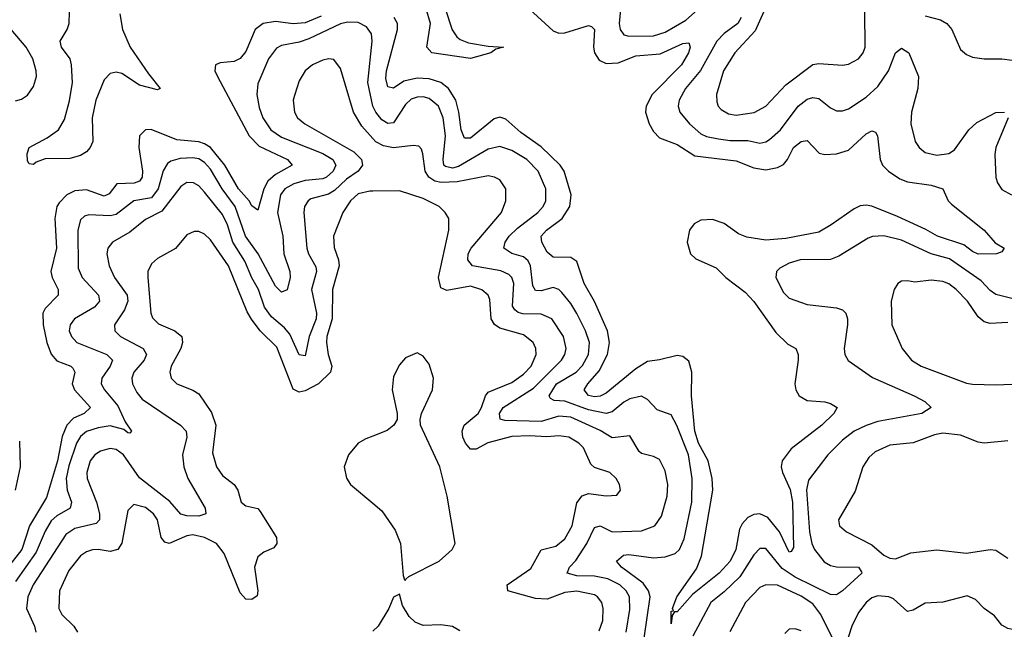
# Model space of a CAD drawing. Header units: inches. Extents: x 1843162 to 1959474, y 907081 to 1016326.
# Tile 436 of 656: x 1918804 to 1922138, y 962680 to 964743. Entities that reach past the tile are written whole.
import ezdxf

# ---------------------------------------------------------------- set-up
doc = ezdxf.new("R2010")
doc.units = ezdxf.units.IN
doc.header["$MEASUREMENT"] = 0
doc.layers.add('B9916', color=7, linetype='Continuous')
doc.layers.add('B9926', color=7, linetype='Continuous')

msp = doc.modelspace()

# ---------------------------------------------------------------- linework, layer by layer
at = {"layer": 'B9916', "color": 5}
for points, elevation in [([(1919825.2, 964754.8), (1919770, 964732.3), (1919730, 964728.2), (1919670, 964736.7), (1919628.3, 964730), (1919601.2, 964710), (1919570, 964634.6), (1919550, 964610.9), (1919530, 964600.7), (1919483, 964597), (1919466.5, 964590), (1919465, 964570), (1919473.9, 964550), (1919580.5, 964350), (1919615.1, 964315.1), (1919710.2, 964270), (1919726, 964250), (1919670, 964218.6), (1919644, 964196), (1919630.4, 964170), (1919610, 964098.4), (1919590, 964112.3), (1919581, 964130), (1919544.7, 964170), (1919499, 964250), (1919449.8, 964309.8), (1919430, 964323), (1919410, 964329), (1919335.7, 964335.7), (1919249, 964371), (1919229.6, 964370.4), (1919209.5, 964350), (1919207, 964310), (1919219.9, 964230), (1919218.5, 964210), (1919210, 964196.2), (1919191.1, 964188.9), (1919133.2, 964186.8), (1919107.1, 964152.9), (1919090, 964145.6), (1919030, 964167), (1918990, 964163.3), (1918963.3, 964150), (1918937.1, 964122.9), (1918929.7, 964110), (1918922.2, 964070), (1918928.6, 963970), (1918909.1, 963890), (1918914, 963870), (1918934.3, 963830), (1918934, 963810), (1918890, 963765.5), (1918882.6, 963750), (1918883.2, 963710), (1918896, 963650), (1918910.4, 963610.4), (1918930, 963588.6), (1918976.9, 963570), (1918983.6, 963563.6), (1918990.1, 963550), (1918981.9, 963510), (1918989.6, 963490), (1919043.5, 963430), (1919022.2, 963410), (1918986.2, 963393.8), (1918963.8, 963370), (1918948, 963332), (1918932.1, 963250), (1918894.4, 963125.6), (1918837.5, 963030), (1918810.9, 962950), (1918758.1, 962881.9)], 520), ([(1919142.6, 964762.6), (1919151.6, 964710), (1919178.1, 964650), (1919239.4, 964559.4), (1919279.5, 964510), (1919270, 964504.8), (1919210, 964521.6), (1919150, 964560.9), (1919130, 964564.5), (1919110, 964560.6), (1919090, 964539.1), (1919061.4, 964470), (1919049.1, 964410), (1919051.6, 964330), (1919042.7, 964310), (1919030, 964295.8), (1919010, 964282.7), (1918973.2, 964273.2), (1918890, 964272.2), (1918859, 964261), (1918850, 964252.7), (1918835.4, 964255.4), (1918830, 964265.2), (1918829.2, 964289.2), (1918836, 964310), (1918896.9, 964343.1), (1918935.2, 964370), (1918955, 964405), (1918972.1, 964467.9), (1918983.1, 964530), (1918979.6, 964590), (1918975.1, 964610), (1918945.2, 964650), (1918940.3, 964670), (1918964.7, 964710), (1918970.8, 964730), (1918972.5, 964770)], 480), ([(1918790, 964468.2), (1918810, 964473.3), (1918830, 964487.5), (1918850, 964516), (1918860.8, 964550), (1918859.9, 964570), (1918848.1, 964610), (1918825.6, 964650), (1918774.6, 964710)], 520), ([(1920000.1, 964450), (1919982.6, 964530), (1919997.9, 964670), (1919994.8, 964694.8), (1919978.1, 964718.1), (1919950, 964733), (1919914.2, 964734.2), (1919890, 964728.3), (1919782.4, 964677.6), (1919750, 964666.2), (1919690, 964655.3), (1919673.4, 964646.6), (1919645.9, 964610), (1919610, 964526), (1919607.2, 964490), (1919614.4, 964445.6), (1919627, 964410), (1919654.4, 964370), (1919690, 964345.1), (1919830.1, 964290), (1919864, 964270), (1919874.4, 964250), (1919865.1, 964230), (1919842.6, 964210), (1919830, 964204.1), (1919770, 964198.1), (1919732.5, 964187.5), (1919701.6, 964170), (1919687.4, 964150), (1919677, 964090), (1919694.8, 964010), (1919698.3, 963950), (1919718.3, 963890), (1919719.2, 963870), (1919710, 963828.4), (1919690, 963821), (1919670, 963840.6), (1919610.9, 963950), (1919568, 964010), (1919534, 964110), (1919489.9, 964170), (1919450, 964236.9), (1919430, 964259.9), (1919410, 964271.9), (1919390, 964275.6), (1919346.8, 964273.2), (1919315.8, 964264.2), (1919304.1, 964255.9), (1919289.1, 964230.9), (1919273.2, 964170), (1919250, 964139.6), (1919190, 964129.1), (1919130, 964083.3), (1919110, 964078.6), (1919037.8, 964082.2), (1919022.8, 964077.2), (1919010, 964065.7), (1919001.2, 964030), (1919001.7, 963901.7), (1919015.6, 963870), (1919070.7, 963810), (1919073.9, 963790), (1919056.8, 963770), (1918989.3, 963730), (1918974.6, 963710), (1918971.6, 963690), (1918978.7, 963670), (1918996.9, 963650), (1919099.3, 963610), (1919117.6, 963590), (1919110.1, 963570), (1919081.8, 963530), (1919080.1, 963510), (1919091.1, 963490), (1919135.8, 963435.8), (1919161.2, 963381.2), (1919182.4, 963350), (1919176.4, 963343.6), (1919170, 963344.1), (1919156.3, 963356.3), (1919110, 963367.9), (1919070, 963361.9), (1919030, 963349.5), (1919010, 963331.9), (1918996.1, 963310), (1918970, 963233.3), (1918961.1, 963190), (1918964.8, 963150), (1918979.1, 963110), (1918974.2, 963090), (1918930, 963063.9), (1918910, 963046.4), (1918890, 963012.2), (1918859.2, 962940.8), (1918790, 962841.5)], 540), ([(1920000, 964340.4), (1919962.8, 964382.8), (1919934.4, 964430), (1919890, 964578), (1919867.6, 964607.6), (1919850, 964610.6), (1919830, 964605.7), (1919795.2, 964590), (1919770, 964569.7), (1919750, 964535.6), (1919734.1, 964485.9), (1919730.2, 964469.8), (1919734.3, 964430), (1919744.2, 964410), (1919769.2, 964390), (1919935.6, 964295.6), (1919961.3, 964270), (1919964.6, 964250), (1919949.6, 964230), (1919910, 964202.6), (1919870, 964164.4), (1919850, 964152), (1919790, 964136.4), (1919780.2, 964130), (1919768.4, 964110), (1919766.3, 964090), (1919776, 963970), (1919782.1, 963950), (1919806.8, 963906.8), (1919808.4, 963890), (1919791.9, 963830), (1919809.4, 963750), (1919807.5, 963730), (1919784, 963670), (1919770, 963605.1), (1919750, 963608.8), (1919718.2, 963678.2), (1919700.2, 963700.2), (1919656.8, 963736.8), (1919632.7, 963770), (1919612.3, 963830), (1919589.4, 963869.4), (1919566, 963926), (1919525.8, 963990), (1919508, 964048), (1919490, 964083.8), (1919430, 964159.1), (1919410, 964179.9), (1919391.8, 964190), (1919370, 964191.5), (1919350, 964178.3), (1919284.9, 964095.1), (1919230, 964066.3), (1919176.7, 964023.3), (1919117.6, 963990), (1919102, 963970), (1919098.5, 963950), (1919106.2, 963910), (1919125.3, 963870), (1919167.2, 963810), (1919169.7, 963790), (1919159.2, 963760.8), (1919125, 963710), (1919125.9, 963690), (1919145.6, 963670), (1919221.4, 963630), (1919233.4, 963610), (1919225.8, 963590), (1919190.1, 963550), (1919183.4, 963530), (1919186, 963510), (1919200.5, 963480.5), (1919218.8, 963458.8), (1919348, 963370), (1919368, 963350), (1919369.3, 963330), (1919354.8, 963270), (1919359.8, 963230), (1919373.1, 963190), (1919431.7, 963090), (1919434.4, 963070), (1919410, 963062.7), (1919370, 963064), (1919350, 963069.4), (1919311.9, 963111.9), (1919210, 963192.4), (1919155, 963270), (1919130, 963288.6), (1919110, 963291.6), (1919077, 963283), (1919057.7, 963270), (1919042.2, 963250), (1919030.6, 963210), (1919032.5, 963190), (1919063.4, 963110), (1919073.8, 963070), (1919074, 963050), (1919062.4, 963037.6), (1918990, 963021.2), (1918959.8, 963000.2), (1918849.7, 962830), (1918831, 962790), (1918826.5, 962750), (1918854.3, 962690), (1918858.2, 962670)], 560), ([(1920000, 964162.1), (1919990, 964161.9), (1919950, 964153.5), (1919924.4, 964130), (1919897.9, 964090), (1919866.6, 964010), (1919868.8, 963971.2), (1919883.3, 963930), (1919885.1, 963910), (1919863.5, 963830), (1919861.9, 963730), (1919844, 963670), (1919842.3, 963650), (1919848.1, 963610), (1919860.4, 963570), (1919856.6, 963550), (1919816.1, 963510), (1919770, 963486.7), (1919750, 963481.7), (1919730, 963492.1), (1919674.1, 963634.1), (1919617.9, 963690), (1919589.3, 963729.3), (1919574.4, 963754.4), (1919511.4, 963910), (1919450, 963997.1), (1919430, 964017.2), (1919410, 964026), (1919394.4, 964025.6), (1919370, 964014.7), (1919331.5, 963968.5), (1919270, 963934), (1919250, 963916.4), (1919238, 963890), (1919237.3, 963870), (1919248.4, 963750), (1919253.9, 963733.9), (1919273.9, 963713.9), (1919329.2, 963689.2), (1919353, 963670), (1919354.8, 963650), (1919348.9, 963630), (1919316.6, 963570), (1919312.7, 963550), (1919317.2, 963530), (1919336, 963510), (1919390, 963489.4), (1919410, 963476.3), (1919453.3, 963413.3), (1919467.7, 963370), (1919456.6, 963276.6), (1919470.1, 963230), (1919490, 963200.6), (1919529.6, 963169.6), (1919542.2, 963150), (1919554.3, 963110), (1919570, 963097.6), (1919610, 963088.1), (1919618.6, 963078.6), (1919673.5, 962990), (1919675, 962970), (1919664.5, 962955.5), (1919630, 962941.1), (1919610, 962924.4), (1919598.8, 962890), (1919610.1, 962809.9), (1919607.4, 962792.6), (1919590, 962780.7), (1919570, 962781.2), (1919550, 962803), (1919495.9, 962935.9), (1919469.7, 962969.7), (1919430, 962990.5), (1919390, 962999.6), (1919370, 962995.9), (1919310.5, 962970.5), (1919295, 962975), (1919283.2, 962990), (1919270.8, 963050), (1919257.4, 963070), (1919230, 963091.4), (1919190, 963102.2), (1919170, 963082), (1919149.3, 962970.7), (1919136.1, 962950), (1919110, 962942.4), (1919070, 962949.9), (1919050, 962949.1), (1919030, 962942.2), (1919010, 962928.1), (1918970, 962878.6), (1918938, 962810), (1918935.9, 962750), (1918946.3, 962730), (1918986.8, 962690), (1918999.3, 962670)], 580), ([(1918789.9, 963150), (1918806, 963230), (1918803.7, 963316.3)], 520), ([(1920000, 963333.8), (1919975.4, 963324.6), (1919950, 963309.8), (1919917.2, 963270), (1919902.4, 963230), (1919911, 963191), (1919924, 963170), (1920000, 963106)], 620)]:
    msp.add_lwpolyline(points, dxfattribs=dict(at, elevation=elevation))
at = {"layer": 'B9926', "color": 5}
for points, elevation in [([(1920530, 964778.7), (1920610, 964704.5), (1920630, 964697.4), (1920650, 964698.4), (1920730, 964723.1), (1920739.9, 964719.9), (1920750.5, 964710), (1920746.7, 964650), (1920750.1, 964630), (1920766.2, 964606.2), (1920790, 964594.2), (1920830, 964597), (1920890, 964619.9), (1920973.2, 964626.8), (1921050, 964662.4), (1921070, 964664.4), (1921074.1, 964650), (1921068.2, 964630), (1921045.5, 964590), (1920945.9, 964490), (1920925, 964450), (1920922.7, 964430), (1920934.9, 964390), (1920950, 964364.3), (1920970, 964343.1), (1921030, 964320.1), (1921090, 964281.4), (1921230, 964264.9), (1921290, 964241.7), (1921330, 964234.4), (1921370, 964242), (1921390, 964253.1), (1921403.9, 964270), (1921423.9, 964310), (1921450, 964330.8), (1921470, 964333.4), (1921511.2, 964291.2), (1921530, 964286), (1921570, 964288.6), (1921610, 964301.4), (1921670, 964356), (1921690, 964366.3), (1921701.7, 964361.7), (1921709.2, 964349.2), (1921717.2, 964270), (1921725.7, 964250), (1921745.4, 964230), (1921784.3, 964204.3), (1921810, 964193.7), (1921890, 964182.5), (1921930.3, 964170), (1921947.7, 964130), (1921958.9, 964118.9), (1922070.3, 964030), (1922107.7, 963987.7), (1922138, 963970), (1922130, 963957.2), (1922112, 963950), (1922050, 963949), (1922030, 963957.8), (1922000.8, 963980.8), (1921912.1, 964010), (1921872.7, 964032.7), (1921776.4, 964076.4), (1921690, 964111.2), (1921670, 964115), (1921650, 964112.6), (1921630, 964103.1), (1921552.1, 964047.9), (1921510, 964023.7), (1921398.2, 964001.8), (1921330, 963996.5), (1921266.6, 964006.6), (1921237.6, 964017.6), (1921190, 964052.5), (1921150, 964066.5), (1921110, 964063.7), (1921088.4, 964051.6), (1921071.7, 964030), (1921064.4, 963990), (1921075.5, 963950), (1921093.3, 963933.3), (1921162.9, 963902.9), (1921195.5, 963870), (1921260, 963820), (1921290, 963788.9), (1921364.2, 963684.2), (1921405, 963645), (1921431.6, 963630), (1921440.2, 963610), (1921440.6, 963590), (1921428.4, 963510), (1921432.4, 963490), (1921443.6, 963470), (1921470, 963453.4), (1921530, 963449.2), (1921550, 963443.6), (1921572, 963430), (1921560.3, 963410), (1921520.6, 963370), (1921416.3, 963290), (1921385.3, 963250), (1921382.9, 963230), (1921386.8, 963210), (1921412.9, 963152.9), (1921421.4, 963110), (1921424, 962956), (1921416.9, 962943.1), (1921410, 962941.2), (1921376.4, 963010), (1921337.6, 963057.6), (1921310, 963069.9), (1921290, 963068), (1921270, 963058.2), (1921250, 963036.5), (1921241, 963019), (1921229.1, 962950), (1921210, 962909.9), (1921172.1, 962870), (1921082.4, 962797.6), (1921030, 962738.7), (1921020.9, 962739.1), (1921013.4, 962726.6), (1921010, 962698), (1921010, 962741), (1921018, 962742), (1921014.5, 962750), (1921029, 962790), (1921096, 962884), (1921112.4, 962927.6), (1921151.1, 963150), (1921148.9, 963190), (1921135.8, 963250), (1921102.1, 963310), (1921089.7, 963350), (1921079.2, 963470), (1921079.7, 963550), (1921070, 963587.4), (1921050, 963603), (1921030, 963606.6), (1920970, 963591.3), (1920930, 963586.2), (1920890, 963561.2), (1920790, 963478.4), (1920770, 963468.1), (1920750, 963466.7), (1920730, 963471.3), (1920715.8, 963490), (1920727.7, 963510), (1920766.2, 963553.8), (1920794, 963610), (1920800.6, 963650), (1920793.9, 963690), (1920750, 963789.1), (1920715.6, 963850), (1920690, 963924.7), (1920670, 963938.2), (1920610, 963939), (1920590, 963955.9), (1920571.5, 963990), (1920569.9, 964010), (1920587.5, 964030), (1920641.3, 964070), (1920667.3, 964110), (1920671.7, 964150), (1920647.6, 964230), (1920633.7, 964250), (1920570, 964312.8), (1920500.9, 964360.9), (1920450, 964406.5), (1920430, 964413.2), (1920410, 964407), (1920330, 964341.7), (1920310, 964341.5), (1920298.4, 964370), (1920291.1, 964430), (1920280.4, 964470), (1920255.5, 964510), (1920230, 964529.9), (1920190, 964542.4), (1920150, 964545), (1920105, 964535), (1920070, 964511.1), (1920050, 964515.8), (1920043.4, 964543.4), (1920045.9, 964570), (1920083.1, 964710), (1920082.7, 964730), (1920072.2, 964750)], 520), ([(1920243.8, 964783.8), (1920268.8, 964708.8), (1920284.3, 964684.3), (1920295.1, 964675.1), (1920324, 964664), (1920390, 964653.1), (1920442, 964650), (1920416.7, 964643.3), (1920398.8, 964630), (1920330, 964611.7), (1920199.4, 964630), (1920183, 964650), (1920195.2, 964730), (1920179.8, 964779.8)], 480), ([(1920839.5, 964790), (1920834.4, 964730), (1920837, 964710), (1920850, 964691.1), (1920866.4, 964686.4), (1920950, 964688), (1920990, 964700.4), (1921059.2, 964740.8), (1921130, 964803)], 540), ([(1921247.2, 964750), (1921235.2, 964730), (1921190, 964696), (1921164.9, 964670), (1921109.6, 964570.4), (1921058.1, 964510), (1921037, 964470), (1921033.7, 964450), (1921039.4, 964430), (1921072.2, 964390), (1921110, 964356.1), (1921130, 964346.9), (1921170, 964339.4), (1921210, 964333.7), (1921270, 964334.3), (1921310, 964324.9), (1921330, 964329.1), (1921342.8, 964337.2), (1921380.7, 964370), (1921439.6, 964450), (1921470, 964474.2), (1921490, 964479.8), (1921510, 964476.2), (1921550, 964443.9), (1921570, 964434.7), (1921590, 964434.3), (1921610, 964440.9), (1921670, 964480.1), (1921710, 964516.8), (1921745.5, 964570), (1921770, 964630.6), (1921790, 964646.5), (1921815, 964630), (1921847.9, 964550), (1921845.4, 964510), (1921824, 964430), (1921821.5, 964390), (1921836.3, 964330), (1921849.6, 964309.6), (1921870, 964293.2), (1921910, 964284.4), (1921950, 964290.2), (1921970, 964302.2), (1922017.7, 964370), (1922045.4, 964394.6), (1922110, 964428.3), (1922138.8, 964430)], 540), ([(1921323.5, 964770), (1921294.6, 964705.4), (1921225.2, 964630), (1921186.8, 964570), (1921163.5, 964490), (1921164.7, 964464.7), (1921169.3, 964450), (1921179, 964439), (1921204, 964424), (1921230, 964419.3), (1921291.5, 964428.5), (1921330, 964450.2), (1921398.2, 964521.8), (1921489.5, 964590.5), (1921510, 964594.8), (1921590, 964588.8), (1921610, 964592.4), (1921643.9, 964610), (1921660.6, 964630), (1921666.6, 964650), (1921666, 964770)], 560), ([(1921870, 964755.5), (1921922.2, 964742.2), (1921943.1, 964730), (1921960.9, 964710), (1921990, 964641.6), (1922010, 964624.9), (1922030, 964615.8), (1922070, 964610.3), (1922130, 964610.3), (1922270, 964592.6)], 560), ([(1920918.5, 962650), (1920938.7, 962790), (1920933.7, 962810), (1920915.4, 962835.4), (1920841.7, 962890), (1920824.5, 962910), (1920848.5, 962930), (1920867.1, 962932.9), (1920950, 962921.6), (1920990, 962924.6), (1921023.5, 962936.5), (1921038.3, 962950), (1921053.7, 962986.3), (1921079.4, 963110), (1921081.3, 963190), (1921068.4, 963270), (1921029.2, 963369.2), (1921010, 963405.8), (1920962.7, 963422.7), (1920930, 963457.4), (1920910, 963468.4), (1920870, 963459.2), (1920850, 963448.5), (1920810, 963415.9), (1920790, 963409.6), (1920730, 963422.1), (1920650, 963451.9), (1920613.8, 963453.8), (1920600.8, 963460.8), (1920597.1, 963470), (1920622.1, 963510), (1920688.5, 963550), (1920710, 963572.3), (1920730.3, 963610), (1920733.2, 963650), (1920719.3, 963690), (1920690, 963748.3), (1920670, 963782), (1920639.5, 963819.5), (1920630, 963829.1), (1920610, 963835.9), (1920570, 963824.8), (1920550, 963825.7), (1920541.9, 963841.9), (1920533.5, 963910), (1920526.2, 963926.2), (1920510, 963940.3), (1920470, 963951.8), (1920443.6, 963970), (1920447.5, 963990), (1920461.8, 964010), (1920490, 964037.3), (1920558.6, 964090), (1920576.5, 964110), (1920585.8, 964130), (1920585.3, 964170), (1920559.4, 964230), (1920521, 964270), (1920470, 964300.4), (1920430, 964313.3), (1920390, 964304.1), (1920290, 964245.3), (1920270, 964239.9), (1920245.3, 964245.3), (1920240.6, 964250), (1920237.4, 964270), (1920245.6, 964350), (1920238.1, 964410), (1920221.5, 964450), (1920190, 964476), (1920170, 964481.3), (1920150, 964480.6), (1920130, 964473.4), (1920110, 964455.2), (1920070, 964393.2), (1920050, 964390.8), (1920030, 964403.4), (1920009.4, 964429.4), (1920000.1, 964450)], 540), ([(1922151, 964410), (1922109.7, 964310.3), (1922106.1, 964286.1), (1922109, 964209), (1922114.7, 964190), (1922130, 964168.4), (1922162.4, 964150)], 540), ([(1920858.1, 962670), (1920870, 962746.8), (1920868.6, 962790), (1920857.7, 962810), (1920836.2, 962830), (1920795, 962850), (1920750, 962859.3), (1920690, 962860.3), (1920657.6, 962870), (1920665.2, 962890), (1920687, 962913), (1920724, 962970), (1920750, 963024.7), (1920770, 963030.1), (1920810, 963009.1), (1920910, 963013.2), (1920955, 963030), (1920977, 963063), (1920996.4, 963130), (1920998.7, 963170), (1920990, 963215.6), (1920970, 963253.8), (1920950, 963264.1), (1920910, 963275), (1920901.9, 963281.9), (1920870, 963334.6), (1920810, 963328.1), (1920770, 963352.9), (1920670, 963397.7), (1920630, 963401.1), (1920570, 963383), (1920446.3, 963386.3), (1920430.6, 963390.6), (1920428.4, 963410), (1920440.7, 963430), (1920544.1, 963495.9), (1920638.4, 963590), (1920650.4, 963610), (1920654, 963630), (1920645.5, 963670), (1920606.1, 963730), (1920570, 963745.9), (1920507.6, 963747.6), (1920491.7, 963751.7), (1920480.4, 963760.4), (1920472.9, 963772.9), (1920476.9, 963850), (1920470.5, 963870.5), (1920460.4, 963880.4), (1920432.7, 963892.7), (1920336.8, 963910), (1920321.6, 963930), (1920322.8, 963950), (1920332.4, 963970), (1920435.5, 964090), (1920450.6, 964130), (1920449.8, 964170), (1920430, 964200.3), (1920411.6, 964210), (1920390, 964214.3), (1920285.8, 964194.2), (1920231.2, 964191.2), (1920210, 964195.9), (1920189.6, 964209.6), (1920176.5, 964230), (1920168.6, 964288.6), (1920164.2, 964304.2), (1920154.9, 964314.9), (1920136.8, 964316.8), (1920070, 964308.8), (1920035.5, 964315.5), (1920009.5, 964329.5), (1920000, 964340.4)], 560), ([(1920765.6, 962674.4), (1920778.2, 962710), (1920779.6, 962750), (1920774.9, 962770), (1920760.7, 962790), (1920750, 962796.4), (1920690, 962808.2), (1920650, 962804.2), (1920590, 962781.8), (1920550, 962783.7), (1920456.3, 962810), (1920454.2, 962830), (1920534.3, 962885.7), (1920570, 962948.2), (1920618.9, 962961.1), (1920650, 962986.1), (1920674.5, 963030), (1920690, 963107.1), (1920709, 963131), (1920730, 963139.1), (1920790, 963131), (1920826.1, 963133.9), (1920838.5, 963150), (1920835.1, 963170), (1920823.5, 963190), (1920801.7, 963210), (1920750, 963227.5), (1920738, 963238), (1920713.2, 963293.2), (1920697.5, 963310), (1920663.5, 963330), (1920630, 963334.9), (1920588.8, 963331.2), (1920530, 963334.7), (1920470, 963332.2), (1920389, 963311), (1920350, 963289.4), (1920330, 963289.4), (1920313, 963310), (1920304.5, 963330), (1920302.7, 963350), (1920308.7, 963370), (1920355.9, 963410), (1920367.8, 963430), (1920381, 963470), (1920390, 963481.8), (1920470, 963515.3), (1920510, 963543.4), (1920535.8, 963570), (1920552.8, 963610), (1920552.1, 963630), (1920542.7, 963650), (1920510, 963676.2), (1920430, 963699.1), (1920411.2, 963711.2), (1920399.9, 963730), (1920395.6, 963795.6), (1920389.9, 963810), (1920368.8, 963828.8), (1920330, 963840.7), (1920250, 963826.7), (1920230, 963835.5), (1920221.5, 963870), (1920257.5, 964030), (1920256.8, 964070), (1920244.8, 964090), (1920224.4, 964110), (1920170, 964137.4), (1920090, 964163.7), (1920000, 964162.1)], 580), ([(1922230, 963782.6), (1922110, 963812.9), (1922090, 963826.2), (1922059.3, 963859.3), (1921953, 963933), (1921890, 963950), (1921790, 963996.1), (1921730, 964010.9), (1921691.3, 964008.7), (1921676.9, 964003.1), (1921577.8, 963942.2), (1921550, 963930.9), (1921446.8, 963930), (1921410, 963919.1), (1921378.3, 963901.7), (1921366.3, 963890), (1921364.4, 963870), (1921390, 963819.5), (1921410, 963800.2), (1921470, 963778.8), (1921570, 963767), (1921590, 963760.7), (1921601.2, 963750), (1921607.3, 963730), (1921606.8, 963710), (1921595.5, 963630), (1921597.7, 963610), (1921609.4, 963589.4), (1921691.4, 963531.4), (1921833.1, 963470), (1921868.8, 963450), (1921890.3, 963430), (1921859.3, 963410), (1921710, 963382.7), (1921670, 963369.9), (1921630.2, 963350), (1921590, 963319.6), (1921540.5, 963270), (1921475.6, 963184.4), (1921468.5, 963151.5), (1921478.5, 963010), (1921486, 962970), (1921495, 962950), (1921527.8, 962907.8), (1921550, 962895.6), (1921570, 962890.5), (1921644, 962890), (1921654.1, 962874.1), (1921655.2, 962870), (1921590, 962810.4), (1921570, 962795.9), (1921550, 962797.4), (1921430, 962856), (1921385.9, 962885.9), (1921330, 962953.1), (1921310, 962952.9), (1921290, 962932.2), (1921242.5, 962857.5), (1921190, 962806.7), (1921144.2, 962770), (1921083.1, 962656.9)], 540), ([(1922150, 963718.3), (1922090, 963715), (1922070, 963720.2), (1922050, 963737), (1922013.3, 963790), (1921975.2, 963830), (1921950, 963849.2), (1921930, 963857.2), (1921890, 963861.6), (1921834.9, 963854.9), (1921810, 963859.3), (1921790, 963857.7), (1921777.1, 963850), (1921765.7, 963830), (1921755.2, 963790), (1921757.6, 963710), (1921792.2, 963630), (1921824.4, 963590), (1921856.5, 963570), (1922010, 963513), (1922030, 963508.7), (1922110, 963507.2), (1922190.8, 963510.8)], 560), ([(1920000, 963106), (1920030, 963080.7), (1920075, 963015), (1920092.9, 962970), (1920102, 962862), (1920106.8, 962846.8), (1920110, 962846), (1920111.2, 962848.8), (1920122, 962858), (1920224.4, 962910), (1920268, 962950), (1920278.3, 962970), (1920251.6, 963130), (1920226, 963230), (1920161.5, 963370), (1920159.9, 963390), (1920164.4, 963410), (1920202, 963490), (1920205.6, 963530), (1920190, 963577), (1920170, 963604.5), (1920150, 963615.1), (1920110, 963598), (1920090, 963575.1), (1920070, 963535.1), (1920064.7, 963490), (1920082.3, 963410), (1920082, 963390), (1920071.3, 963370), (1920048.1, 963351.9), (1920000, 963333.8)], 620), ([(1922150, 963317.3), (1922069.5, 963309.5), (1922050, 963312.7), (1921990, 963336.4), (1921930, 963343.7), (1921901.9, 963338.1), (1921830, 963310.5), (1921750, 963302.4), (1921700.3, 963279.7), (1921679.5, 963260.5), (1921659, 963230), (1921632.8, 963147.2), (1921576.9, 963050), (1921579.6, 963030), (1921603.8, 963010), (1921690, 962965), (1921730, 962930.1), (1921750, 962920.3), (1921770, 962918.5), (1921821.9, 962938.1), (1921910, 962948.6), (1922010, 962937.3), (1922090, 962950.2), (1922110, 962947.1), (1922150, 962920.9)], 560), ([(1921555.8, 962650), (1921517.2, 962730), (1921490, 962765.6), (1921450, 962791.8), (1921370, 962829.3), (1921330, 962830.5), (1921310, 962821), (1921261.2, 962770), (1921208.5, 962671.5)], 560), ([(1920294.4, 962674.4), (1920270, 962689.2), (1920230, 962694.3), (1920170, 962692.4), (1920143.4, 962703.4), (1920123, 962723), (1920100.3, 962760.3), (1920090, 962798), (1920070, 962788.7), (1920054, 962750), (1920017.7, 962690), (1920000, 962673.9)], 620), ([(1922170, 962677.8), (1922150, 962682.7), (1922130, 962694.2), (1922105.2, 962725.2), (1922069.6, 962750), (1922040.8, 962780.8), (1922012.4, 962792.4), (1921930, 962771.8), (1921870, 962768.2), (1921830, 962744.1), (1921810, 962739.8), (1921762.6, 962782.6), (1921746.6, 962790), (1921710, 962793.1), (1921690, 962786.6), (1921670, 962770.6), (1921644, 962736), (1921622, 962690), (1921590, 962592)], 560), ([(1921450, 962674.6), (1921430, 962681.5), (1921410, 962680.5), (1921394.4, 962665.6)], 580)]:
    msp.add_lwpolyline(points, dxfattribs=dict(at, elevation=elevation))

doc.saveas('drawing.dxf')
